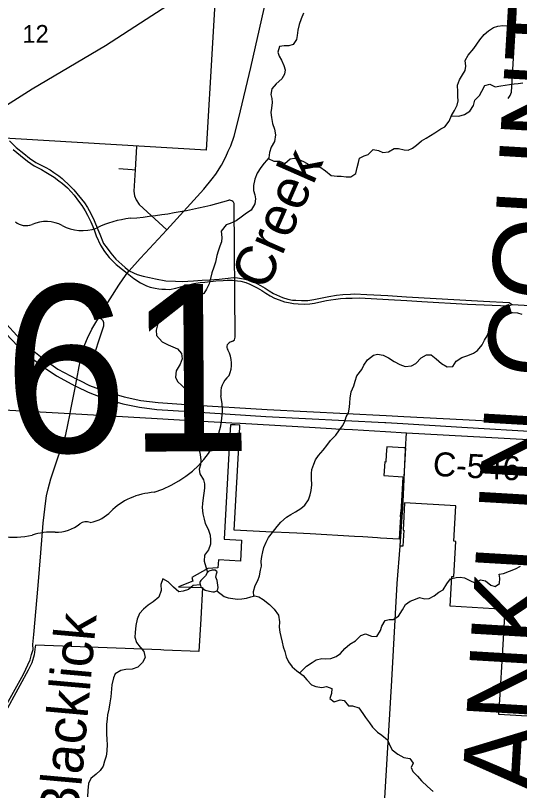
# Model space of a CAD drawing. Extents: x 114604 to 551442, y 316898 to 567001.
# Drawn here: x 264107 to 270407, y 425389 to 435072 of the extents above; entities that cross this region are included whole.
import ezdxf

# ---------------------------------------------------------------- set-up
doc = ezdxf.new("R2010")
doc.units = 0
for name, color, linetype in [('_CIVIL_CONSTRUCTION', 7, 'Continuous'), ('BD_X_Building', 7, 'Continuous'), ('GE_P_Alignment_1000_Stations', 7, 'Continuous'), ('GE_P_Alignment_100_Cardinal_Points', 7, 'Continuous'), ('GE_P_Alignment_100_Distances', 7, 'Continuous'), ('GE_P_Alignment_100_Stations', 7, 'Continuous'), ('GE_P_Alignment_500_Bearings', 7, 'Continuous'), ('GE_P_Alignment_500_Curve_Data', 7, 'Continuous'), ('MT_X_Edge_Line', 7, 'Continuous'), ('PM_P_Cells', 7, 'Continuous'), ('PM_P_CL_Double_Solid', 7, 'Continuous'), ('PM_P_Stop_Line', 7, 'Continuous'), ('PV_X_Curb', 7, 'Continuous'), ('SN_P_Signs', 7, 'Continuous')]:
    doc.layers.add(name, color=color, linetype=linetype)

msp = doc.modelspace()

# ---------------------------------------------------------------- linework, layer by layer
at = {"layer": '_CIVIL_CONSTRUCTION'}
for p, q in [((268962.2, 430061.6), (269698, 430023.2)), ((268947.1, 429974), (269685.8, 429930))]:
    msp.add_line(p, q, dxfattribs=at)
for points in [[(262326.1, 432999.4), (262394.2, 432943.9), (262498.2, 432853.1), (262620.7, 432738.2), (262728, 432626.7), (262850.7, 432487.4), (263013.9, 432284.4), (263066.9, 432220.3), (263316.9, 431912.9), (263984.1, 431100.1), (264135.8, 430940.2), (264279.2, 430815), (264451.6, 430681.9), (264619.2, 430569.6), (264855.7, 430442.2), (264869.8, 430435.4)], [(263992.9, 431216.6), (264123.3, 431072.7), (264274.9, 430926.7), (264459.2, 430779.1), (264635.1, 430655.6), (264871.6, 430528.2), (264909.3, 430510.1)], [(264869.8, 430435.4), (265015.6, 430365.2), (265218.8, 430289.1), (265448.6, 430222.4), (265658.5, 430177.6), (265874.1, 430151.4), (266283.2, 430123.1), (267235.9, 430064), (268725.5, 429987.2), (268736, 429986.6), (268947.1, 429974)], [(264909.3, 430510.1), (265031.5, 430451.2), (265234.7, 430375), (265464.5, 430308.4), (265674.5, 430263.6), (265890.1, 430237.4), (266299.1, 430209.1), (267251.8, 430150), (268741.4, 430073.1), (268962.2, 430061.6)], [(269698, 430023.2), (270638.8, 429974), (271643.8, 429927.6)], [(269685.8, 429930), (270667.2, 429871.6), (271639.2, 429843.1)]]:
    msp.add_lwpolyline(points, dxfattribs=at)
at = {"layer": 'GE_P_Alignment_1000_Stations'}
msp.add_lwpolyline([(263806.7, 433835.1), (264316.5, 434155.6), (265231, 434699.2), (265739.1, 435027.9), (266528.3, 435540), (266738.5, 435674.9)], dxfattribs=at)
at = {"layer": 'GE_P_Alignment_100_Cardinal_Points'}
for points in [[(270264.6, 434037.1), (270290.5, 434072.6), (270307.3, 434113.8), (270366.3, 435108.7), (270389.1, 435883.6)], [(264033, 433506.4), (264114.2, 433421.4), (264210.1, 433346.5), (264283.3, 433289.9), (264359.6, 433234.3), (264477.6, 433177.9), (264539.2, 433143), (264587.3, 433110.1), (264646.8, 433068.9), (264690.8, 433033.9), (264790.3, 432941), (264836.9, 432893), (264874.5, 432849), (264931.4, 432776.9), (264968.6, 432730.1), (265005.4, 432675.3), (265048.6, 432597.6), (265089.8, 432512.6), (265134.3, 432398.5), (265160.7, 432339.4), (265206.3, 432225.1), (265251.4, 432164.3), (265297.7, 432101.2), (265360.6, 432029.9), (265433.9, 431959.7), (265478.3, 431921.9), (265529.3, 431883.6), (265627.2, 431838.4), (265702.2, 431815), (265782.4, 431796.9), (265855.4, 431782.8), (265986.6, 431758.8), (266107.3, 431752.4), (266196.7, 431751), (266261.2, 431753.5), (266331.9, 431756.1), (266440, 431766.1), (266533.5, 431771.1), (266651, 431778.2), (266764.3, 431792.5), (266825.6, 431797.2), (266880.8, 431793.4), (266955.7, 431780.4), (267006.8, 431770.4), (267076.2, 431746.9), (267168.1, 431699.1), (267227.6, 431666.3), (267277.8, 431632.8), (267332.8, 431600.9), (267442.8, 431550.8), (267511.1, 431526.8), (267568.1, 431516.5), (267611.9, 431513.7), (267680.5, 431511.1), (267759.5, 431512.7), (267836.4, 431523.7), (267918.5, 431540.9), (268024.4, 431563.5), (268117.9, 431577.7), (268197.9, 431585.6), (268293.6, 431589.4), (268343.5, 431592.9), (268497.4, 431587.8), (268762.7, 431574.1), (268993.8, 431557), (269957.2, 431503.7), (270277.7, 431485.2), (270316.8, 431461.7)], [(265618.6, 433435.2), (265600.6, 433143.9), (265587.8, 432876.8), (265593.6, 432819.2), (265614, 432769.7), (265653.4, 432712.3), (265997.2, 432393.2)], [(264078.9, 433399), (264169.1, 433322.1), (264256.2, 433252.2), (264341.2, 433194.5), (264432.2, 433147.8), (264486.8, 433115), (264588.9, 433053.3), (264648.7, 433008.4), (264693.2, 432971.5), (264755, 432918.5), (264801.7, 432870.6), (264839.3, 432826.5), (264896.2, 432754.4), (264934.9, 432698.3), (264977.6, 432632.2), (265005.2, 432577), (265048.1, 432494.7), (265085, 432405.4), (265114.8, 432319), (265171.1, 432202.6), (265218.9, 432125.4), (265276.9, 432049.3), (265365.1, 431962.4), (265443.1, 431899.5), (265500.9, 431851.6)], [(265396.5, 433161.2), (265565.7, 433150.4), (265600.6, 433143.9)], [(265500.9, 431851.6), (265584.9, 431787.8), (265669.9, 431732), (265742.6, 431696.3), (265792.1, 431679.5), (265852.6, 431663.8), (265899, 431656.1), (265935.3, 431653.4), (265982.6, 431651.7), (266031, 431650), (266111.4, 431665.7), (266199.8, 431690.5), (266286.3, 431713.3), (266336.5, 431723.7), (266413.3, 431737.3), (266473.5, 431742.2), (266609, 431755.9), (266702.4, 431762), (266754.3, 431765.3), (266817.9, 431765.7), (266850.8, 431762.1), (266883.6, 431758.9), (266923.8, 431752.3), (266986, 431738.1), (267035.2, 431716.9), (267127.1, 431669.1), (267186.5, 431636.2), (267236.7, 431602.8), (267291.8, 431570.9), (267344.9, 431540.9), (267401.8, 431520.8), (267470, 431496.8), (267520, 431484.9), (267579.8, 431475.6), (267641.1, 431469.7), (267722.8, 431466.8), (267785, 431470.7), (267843.7, 431479.4), (267935.5, 431500.7), (267993.7, 431512.4), (268046.5, 431520.6), (268113, 431529.4), (268169.8, 431535.2), (268236.8, 431540.6), (268313.7, 431542.6), (268405.7, 431543.3), (268769.1, 431523.4), (268996.8, 431510.3), (269185.4, 431500), (269757.9, 431467.4), (270273.5, 431444.7), (270316.8, 431461.7)], [(270316.8, 431461.7), (270981.3, 431422.2), (271285.3, 431402.8), (271723.5, 431378.9)]]:
    msp.add_lwpolyline(points, dxfattribs=at)
at = {"layer": 'GE_P_Alignment_100_Stations'}
msp.add_lwpolyline([(270792.1, 426300.9), (270150.5, 426338.7), (270165.3, 426587.9), (270193.9, 427070.1), (270210.9, 427356.8), (270228.5, 427652.4), (269539.1, 427694.4), (269561, 428064), (269587.3, 428062.5), (269611.1, 428502.4), (269585.1, 428503.9), (269609.4, 428946.7), (268970.2, 428983.4), (268950.7, 428641.5), (268960.1, 428641), (268949.5, 428441.1), (268939.3, 428441.7), (268916.4, 428441.2), (268936.6, 428807.3), (268920.1, 428808.1), (268923.5, 428868.7), (268940, 428867.7), (268984.4, 429671.5), (268960.6, 429672), (268746.5, 429683.7), (268740.5, 429586.6), (268734.8, 429493), (268721.5, 429493.8), (268711.9, 429323.9), (268948.7, 429309.7), (268940.2, 429160.3), (268931.6, 429010), (268923.5, 428868.7), (268923.4, 428868.7), (268920, 428808.1), (268920.1, 428808.1), (268912.2, 428669.3), (268904.2, 428529.3), (268669.1, 428543.9), (268633.6, 428546), (268449.7, 428556.9), (268343.8, 428563.2), (267791.3, 428596.1), (267622.3, 428604.5), (267236.3, 428622.1), (266840.5, 428643), (266905.7, 429833), (266912.2, 429952.9), (266853.7, 429956.3), (266793.9, 429959.8), (266786.8, 429832.1), (266713.9, 428527.6), (266930, 428516.4), (266918.1, 428253), (266642.2, 428272.1), (266637, 428171), (266509.8, 428164.7), (266311.9, 428050.9), (266323.7, 428005.1), (266142.9, 427934.5), (266444.6, 427926), (266422.6, 427532.9), (266411.3, 427330.6), (266399.9, 427127.2), (265959.8, 427144.3), (265922.1, 427145.8), (264355.2, 427204.4), (264353.5, 427184.3), (264338.7, 427082.9), (264309, 426984.8), (264265.2, 426892.2), (264160.3, 426701.7), (263545.1, 425577.2)], dxfattribs=at)
at = {"layer": 'GE_P_Alignment_500_Bearings'}
for p, q in [((265878.2, 430036), (266293.4, 430012.5)), ((266293.4, 430012.5), (266812.5, 429983.1)), ((266812.5, 429983.1), (266916.3, 429977.2)), ((266916.3, 429977.2), (267850.6, 429924.3)), ((267850.6, 429924.3), (268058.2, 429912.6)), ((268058.2, 429912.6), (268110.1, 429909.6)), ((268110.1, 429909.6), (268317.7, 429897.9)), ((268317.7, 429897.9), (268732.9, 429874.4)), ((268982.9, 429649.8), (268992.5, 429859.7)), ((268913.6, 428441), (268941.8, 428810)), ((268941.8, 428810), (268945.8, 428862.7))]:
    msp.add_line(p, q, dxfattribs=at)
for points in [[(265729.4, 432104.8), (265997.2, 432393.2), (266459.7, 432901.9), (266563.4, 433030.2), (266611.2, 433090.9), (266682.9, 433204.1), (266735.8, 433306.4), (266766.2, 433376.4), (266796.5, 433442.4), (266839.9, 433566.1), (266898.6, 433794.7), (267048.4, 434421), (267216.1, 435160.1), (267291.6, 435477.3), (267346.3, 435715.8), (267430.2, 436042.2)], [(264798.2, 430149.2), (264855.7, 430442.2), (264871.6, 430528.2), (264901, 430686.7), (264939.1, 430863.2), (264972.4, 430962.5), (265006.1, 431041.9), (265059.6, 431153.6), (265147.9, 431297.5), (265210, 431406.3), (265397, 431704.2), (265452.8, 431781.1), (265500.9, 431851.6), (265529.3, 431883.6), (265664.3, 432034.8), (265729.4, 432104.8)], [(265054.1, 430646.7), (265050.4, 430660.5), (265047.7, 430703.3), (265208.9, 431194.3), (265209.9, 431230.5), (265201.7, 431256), (265181.4, 431280), (265147.9, 431297.5)], [(260947, 430312.5), (261246.1, 430294.7), (264788.2, 430097.8), (265878.2, 430036)], [(263368.8, 425314.5), (263541, 425641.2), (263997.7, 426468), (264204.9, 426841.1), (264288.9, 427023.5), (264308.2, 427087.1), (264327.6, 427150.8), (264323.4, 427211.7), (264337.3, 427336.7), (264389.8, 427950.2), (264425.1, 428357), (264454.6, 428729.5), (264486.8, 429010.2), (264495.7, 429072.6), (264514.6, 429160), (264548.6, 429281.6), (264644.4, 429568.8), (264701.7, 429721.5), (264735.1, 429836.4), (264762.3, 429956), (264788.2, 430097.8), (264798.2, 430149.2)], [(268732.9, 429874.4), (268992.5, 429859.7), (270748.3, 429761.6), (270867.4, 429752.8), (271334.4, 429726.7)], [(268945.8, 428862.7), (268949, 428904.9), (268982.9, 429649.8)], [(268405.9, 419663.5), (268441.9, 420225.2), (268457.2, 420710.8), (268478.7, 421676), (268587.3, 422985.1), (268812.6, 426764.4), (268878.2, 427977), (268913.6, 428441)]]:
    msp.add_lwpolyline(points, dxfattribs=at)
at = {"layer": 'GE_P_Alignment_500_Curve_Data'}
for p, q in [((266850.9, 431052.4), (266838.9, 432710.7)), ((266850.4, 431052.8), (266850.9, 431052.4))]:
    msp.add_line(p, q, dxfattribs=at)
for centre, major_axis, ratio, start_param, end_param in [((264948.4, 436940.4), (5536.5, 40.2), 0.800001, 4.814395, 5.042369), ((266780.9, 432717.1), (58.1, 0.4), 0.8, 6.141152, 7.989035), ((264236, 432581.9), (169.2, 1.2), 0.8, 3.836095, 5.185414), ((264487.1, 432217.3), (351.9, 2.6), 0.8, 0.950623, 2.079405), ((265693, 431655.6), (1113.9, 8.1), 0.8, 1.699011, 2.107814), ((264937.6, 432723.1), (423.3, 3.1), 0.8, 4.081561, 5.145723), ((266838.4, 430930.6), (89.9, 0.7), 0.8, 1.883978, 3.671073), ((266789, 431045.6), (62.2, 0.5), 0.8, 5.05454, 6.418171), ((266267.7, 430716.8), (539.9, 3.9), 0.8, 5.934695, 6.695948), ((267064.2, 430360), (392.8, 2.9), 0.8, 2.387724, 3.262537), ((265307.9, 430136.3), (1384.8, 10), 0.8, 5.101753, 6.440018), ((265903.7, 428510.7), (758.4, 5.5), 0.8, 1.647645, 2.488433), ((264938.5, 429086.4), (447.4, 3.2), 0.8, 4.937069, 5.64225), ((264089.3, 429188.9), (793.8, 5.8), 0.8, 4.026481, 4.996735), ((264607.6, 428955.2), (422.9, 3.1), 0.8, 4.691044, 5.507374), ((264992.5, 428651), (119.1, 0.9), 0.8, 1.147584, 2.315152), ((264555.9, 428096.2), (652.2, 4.7), 0.8, 1.495662, 1.94098)]:
    msp.add_ellipse(centre, major_axis=major_axis, ratio=ratio, start_param=start_param, end_param=end_param, dxfattribs=at)
at = {"layer": 'MT_X_Edge_Line'}
for points in [[(266425.5, 427933.8), (266477.7, 427891.8), (266529.8, 427879.8), (266571.9, 427871.9), (266593.9, 427869.9), (266632, 427890), (266642, 427926), (266627.8, 428012.2), (266609.8, 428056.3), (266619.7, 428096.4), (266625.7, 428122.4), (266601.7, 428142.4), (266563.6, 428142.4), (266521.5, 428130.3), (266503.5, 428108.2), (266483.5, 428070.1), (266449.5, 428038)], [(266449.5, 428038), (266424.5, 428012.4), (266415.5, 428000.7), (266412.4, 427988.5), (266412.5, 427978.8), (266414.5, 427965.3), (266425.5, 427933.8)]]:
    msp.add_lwpolyline(points, dxfattribs=at)
at = {"layer": 'PM_P_Cells'}
for points in [[(267706.7, 435101.2), (267676.7, 435031.1), (267650.7, 434960.9), (267636.8, 434888.8), (267628.8, 434824.6), (267620.9, 434774.5), (267578.8, 434708.3), (267524.8, 434694.2), (267464.7, 434694.1), (267406.5, 434684.1), (267384.6, 434615.9), (267404.7, 434563.8), (267432.8, 434513.8), (267462.9, 434449.7), (267479, 434393.6), (267469, 434337.5), (267437, 434279.3), (267366.9, 434219.1), (267310.9, 434156.9)], [(267264.9, 433285.3), (267335.9, 433251.3), (267406, 433251.4), (267472.2, 433223.4), (267542.2, 433283.6), (267594.3, 433289.7), (267646.5, 433271.7), (267706.6, 433247.8), (267772.8, 433211.8), (267840.9, 433179.8), (267909.1, 433179.9), (267983.3, 433129.9), (268051.5, 433073.9), (268127.6, 433066), (268179.7, 433066.1), (268241.9, 433056.1), (268298, 433058.2), (268362.1, 433100.4), (268378, 433172.5), (268394, 433236.7), (268407.9, 433290.8), (268464, 433320.9), (268514.1, 433337), (268576.2, 433397.2), (268646.3, 433385.3), (268698.4, 433359.3), (268768.6, 433369.4), (268840.7, 433411.6), (268892.8, 433411.7), (268964.9, 433395.7), (269017, 433391.8), (269069.1, 433413.9), (269119.2, 433452.1), (269183.3, 433506.2), (269239.3, 433540.4), (269293.4, 433572.5), (269349.5, 433604.6), (269421.6, 433656.8), (269471.6, 433683), (269527.7, 433753.2), (269555.7, 433821.3), (269595.7, 433885.5), (269625.7, 433953.7), (269639.6, 434007.8), (269637.6, 434061.9), (269635.5, 434118), (269631.4, 434200.1), (269655.4, 434270.3), (269695.4, 434330.5), (269727.4, 434386.6), (269737.4, 434438.7), (269727.3, 434508.9), (269763.3, 434577), (269835.4, 434659.3), (269873.4, 434715.4), (269911.4, 434769.6), (269963.4, 434835.8), (270017.5, 434881.9), (270083.6, 434922.1), (270135.7, 434940.2), (270199.8, 434946.3), (270275.9, 434942.4), (270344.1, 434942.5), (270408.2, 434948.6)], [(269554, 433817.3), (269647.9, 433815.4), (269718, 433833.6), (269786.1, 433875.7), (269830.1, 433947.9), (269848.1, 434014.1), (269908.1, 434072.3), (269934.1, 434126.4), (269974.1, 434196.6), (270034.2, 434214.7), (270102.4, 434182.7), (270172.5, 434194.9), (270228.6, 434203), (270282.7, 434209), (270338.8, 434217.1), (270390.9, 434223.2), (270449, 434231.3)], [(267310.9, 434156.9), (267298.9, 434086.8), (267311, 434034.7), (267317.1, 433984.6), (267305.1, 433914.5), (267297.2, 433862.4), (267307.3, 433798.3), (267319.4, 433722.1), (267343.5, 433652), (267355.6, 433579.9), (267343.6, 433497.7), (267301.6, 433427.6), (267281.7, 433361.4), (267273.7, 433295.3), (267213.7, 433227.1), (267171.6, 433172.9), (267129.6, 433100.7), (267097.6, 433028.5), (267083.7, 432950.4), (267081.8, 432886.2), (267097.8, 432830.2), (267105.9, 432780.1), (267098, 432717.9), (267051.9, 432641.7), (266993.9, 432601.6), (266925.8, 432553.4), (266863.7, 432507.2), (266791.6, 432475.1), (266739.5, 432457), (266677.5, 432378.7), (266685.6, 432298.6), (266681.6, 432246.5), (266661.6, 432188.4), (266639.7, 432126.2), (266623.7, 432072.1), (266607.7, 431991.9), (266587.8, 431929.8), (266561.8, 431855.6), (266545.8, 431785.4), (266525.9, 431719.3), (266495.9, 431653.1), (266459.8, 431599), (266389.8, 431560.8), (266339.6, 431566.8), (266287.5, 431610.8), (266219.3, 431642.7), (266183.3, 431574.6), (266119.2, 431526.4), (266095.3, 431462.2), (266069.3, 431386), (266003.2, 431357.9), (265939.1, 431319.7), (265905.1, 431261.6), (265883.1, 431205.5), (265863.1, 431141.3), (265867.2, 431073.2), (265941.4, 430995.1), (266015.6, 430959.2), (266071.8, 430933.2), (266129.9, 430907.2), (266182.1, 430849.2), (266190.2, 430783.1), (266166.2, 430714.9), (266116.2, 430634.7), (266108.2, 430554.5), (266130.3, 430498.4), (266184.5, 430450.4), (266250.7, 430384.4), (266276.8, 430328.3), (266286.9, 430276.2), (266278.9, 430226.1), (266270.9, 430176), (266269, 430113.9), (266291.1, 430043.8), (266313.2, 429969.6), (266339.3, 429899.5), (266359.4, 429847.5), (266373.5, 429795.4), (266387.6, 429723.3), (266403.7, 429643.1), (266415.8, 429589), (266423.9, 429516.9), (266420, 429456.8), (266402, 429404.7), (266412.1, 429346.6), (266458.2, 429270.5), (266468.3, 429220.4), (266468.4, 429166.3), (266460.4, 429104.1), (266452.4, 429048), (266442.5, 428975.9), (266440.5, 428923.8), (266446.6, 428845.6), (266464.7, 428781.5), (266478.8, 428725.4), (266515, 428653.3), (266541.1, 428579.2), (266545.2, 428517.1), (266545.2, 428465), (266517.2, 428394.8), (266469.2, 428328.6)], [(267084.3, 427818.3), (267082.9, 427876.5), (267100.8, 427948.7), (267134.8, 428014.9), (267154.8, 428073), (267170.8, 428141.2), (267182.7, 428191.3), (267178.7, 428255.4), (267184.6, 428313.6), (267196.6, 428369.7), (267212.6, 428423.8), (267240.6, 428492), (267270.6, 428552.1), (267318.6, 428614.3), (267376.6, 428688.6), (267424.7, 428742.7), (267492.7, 428804.9), (267546.8, 428839.1), (267606.9, 428871.2), (267673, 428911.4), (267725, 428955.5), (267771.1, 429019.7), (267789, 429083.9), (267801, 429138), (267809, 429208.2), (267804.9, 429288.3), (267806.8, 429350.4), (267812.8, 429400.5), (267834.7, 429468.7), (267856.7, 429520.8), (267892.7, 429573), (267952.8, 429643.2), (267996.8, 429701.4), (268044.8, 429761.6), (268108.9, 429829.8), (268146.9, 429881.9), (268193, 429946.1), (268223, 429998.3), (268238.9, 430056.4), (268268.9, 430108.5), (268280.9, 430180.7), (268284.8, 430232.8), (268288.8, 430290.9), (268302.7, 430369.1), (268334.7, 430445.3), (268350.7, 430505.4), (268374.7, 430571.6), (268434.7, 430649.8), (268462.7, 430704), (268508.7, 430772.1), (268580.8, 430828.3), (268630.9, 430842.4), (268703, 430830.5), (268769.2, 430796.5), (268839.4, 430750.5), (268909.6, 430710.6), (268979.7, 430688.6), (269055.9, 430694.7), (269110, 430722.9), (269178, 430795.1), (269244.1, 430831.2), (269304.2, 430833.3), (269364.4, 430783.3), (269432.6, 430723.3), (269500.8, 430681.3), (269574.9, 430685.4), (269616.9, 430753.6), (269685, 430797.8), (269761.1, 430825.9), (269831.2, 430852.1), (269883.3, 430888.2), (269941.4, 430956.4), (269971.4, 431016.6), (270001.4, 431068.7), (270031.4, 431138.9), (270079.4, 431217.1), (270131.4, 431283.3), (270195.5, 431341.5), (270267.6, 431363.6), (270319.7, 431361.7), (270383.8, 431355.8), (270435.9, 431341.8)], [(266469.2, 428328.6), (266463.3, 428256.5), (266508.1, 428113.9)], [(267660, 426858.1), (267745.1, 426943.5), (267813.2, 426989.7), (267863.3, 427021.9), (267935.4, 427040), (267985.5, 427036), (268047.6, 427038.1), (268115.7, 427062.3), (268167.8, 427102.4), (268223.8, 427164.6), (268285.9, 427218.8), (268356, 427259), (268424.1, 427325.2), (268482.2, 427347.3), (268558.3, 427317.4), (268622.5, 427313.5), (268668.5, 427389.7), (268686.5, 427441.8), (268726.5, 427514), (268778.6, 427524.1), (268828.7, 427526.2), (268892.8, 427566.3), (268942.8, 427646.6), (268982.8, 427712.8), (269038.9, 427756.9), (269105, 427779.1), (269155, 427801.2), (269223.2, 427783.2), (269279.3, 427789.3), (269339.4, 427821.5), (269397.4, 427867.6), (269451.5, 427897.8), (269499.5, 427970), (269545.6, 428032.2), (269615.7, 428052.3), (269665.8, 428054.4), (269719.9, 428044.4), (269784.1, 428014.4), (269850.2, 427984.5), (269918.3, 428022.6), (269980.5, 428008.7), (270050.6, 427954.7), (270102.8, 427936.7), (270158.8, 427976.9), (270160.8, 428043), (270150.7, 428093.1), (270208.8, 428101.2), (270357, 428157.5), (270421.1, 428193.7)], [(266416.5, 427959.7), (266329.3, 427949.7), (266269.2, 427901.5), (266201.1, 427879.4), (266149, 427871.3), (266082.9, 427929.3), (266016.7, 427995.4), (265946.5, 428033.4), (265922.5, 427961.2), (265926.6, 427887), (265896.6, 427804.8), (265826.5, 427746.6), (265766.5, 427704.4), (265706.4, 427654.3), (265658.3, 427600.1), (265628.4, 427531.9), (265610.4, 427449.7), (265604.5, 427363.6), (265598.5, 427305.4), (265618.6, 427237.3), (265664.8, 427181.3), (265708.9, 427127.2), (265727, 427049.1), (265695, 426986.9), (265635, 426930.7), (265564.9, 426904.6), (265484.7, 426902.4), (265422.6, 426890.3), (265352.5, 426848.2), (265330.5, 426796), (265310.6, 426707.8), (265300.6, 426611.6), (265298.7, 426559.5), (265286.7, 426485.3), (265274.8, 426405.2), (265258.8, 426335), (265250.9, 426284.9), (265242.9, 426212.7), (265243, 426160.6), (265245, 426106.5), (265249.1, 426016.3), (265253.2, 425966.2), (265249.3, 425882.1), (265239.3, 425817.9), (265221.3, 425753.8), (265203.4, 425693.6), (265163.3, 425639.4), (265113.3, 425595.3), (265047.2, 425541.1), (265021.2, 425474.9), (265009.3, 425390.7), (265005.4, 425310.6)], [(266624.3, 427885.9), (266714.2, 427813.9), (266766.3, 427798), (266824.4, 427788), (266882.6, 427780.1), (266934.7, 427782.2), (266992.8, 427794.3), (267048.9, 427808.4), (267099, 427822.5), (267149.1, 427810.5), (267203.2, 427774.5), (267281.4, 427712.5), (267341.6, 427656.4), (267393.8, 427578.4), (267407.9, 427498.2), (267402, 427430.1), (267412, 427366), (267422.1, 427313.9), (267438.2, 427241.7), (267452.3, 427183.6), (267472.4, 427127.6), (267490.5, 427059.4), (267518.6, 426997.3), (267566.8, 426935.3), (267624.9, 426883.3), (267703.2, 426827.3), (267747.3, 426773.2), (267807.5, 426711.2), (267861.6, 426687.2), (267937.8, 426677.3), (267993.9, 426687.4), (268060, 426665.4), (268056.1, 426601.3), (268036.1, 426539.1), (268088.2, 426497.1), (268164.4, 426521.2), (268214.5, 426513.3), (268270.7, 426447.2), (268320.8, 426445.3), (268398.9, 426423.3), (268447.1, 426353.3), (268483.2, 426301.2), (268531.4, 426233.1), (268567.5, 426181.1), (268631.7, 426117), (268687.9, 426079), (268756, 426023), (268786.2, 425950.9), (268816.3, 425898.8), (268886.5, 425844.8), (268960.7, 425800.8), (269034.8, 425788.9), (269077, 425730.8), (269053, 425674.7), (269073.1, 425624.6), (269131.2, 425566.5), (269183.4, 425510.5), (269255.6, 425440.4), (269325.8, 425376.4)]]:
    msp.add_lwpolyline(points, dxfattribs=at)
at = {"layer": 'SN_P_Signs'}
msp.add_lwpolyline([(266649.3, 436074.4), (266488.8, 433389.9), (263752.9, 433550.4), (261089.3, 433710.6), (261216.9, 436437.6)], close=True, dxfattribs=at)

# ---------------------------------------------------------------- texts
at = {"layer": 'BD_X_Building'}
for s in ['s', 'r']:
    msp.add_text(s, height=1, rotation=0.41579, dxfattribs=at).set_placement((264184.3, 430763.5))
at = {"layer": 'GE_P_Alignment_100_Distances'}
msp.add_text('FRANKLIN COUNTY', height=1000.048, rotation=86.64332, dxfattribs=at).set_placement((270581.7, 423547.3))
at = {"layer": 'GE_P_Alignment_500_Curve_Data'}
msp.add_text('161', height=2088.37, rotation=0.41579, dxfattribs=at).set_placement((262409.8, 429598.9))
at = {"layer": 'PM_P_CL_Double_Solid'}
msp.add_text('C-546', height=300.01, rotation=356.83941, dxfattribs=at).set_placement((269318.4, 429321.8))
at = {"layer": 'PM_P_Stop_Line'}
for s, height, rotation, p in [('Creek', 500.01, 66.28961, (267243.3, 431618.1)), ('Blacklick', 500.09, 84.89625, (264889.7, 424989.7))]:
    msp.add_text(s, height=height, rotation=rotation, dxfattribs=at).set_placement(p)
at = {"layer": 'PV_X_Curb'}
msp.add_text('12', height=221.01, rotation=0.41585, dxfattribs=at).set_placement((264194.1, 434730.7))

doc.saveas('drawing.dxf')
